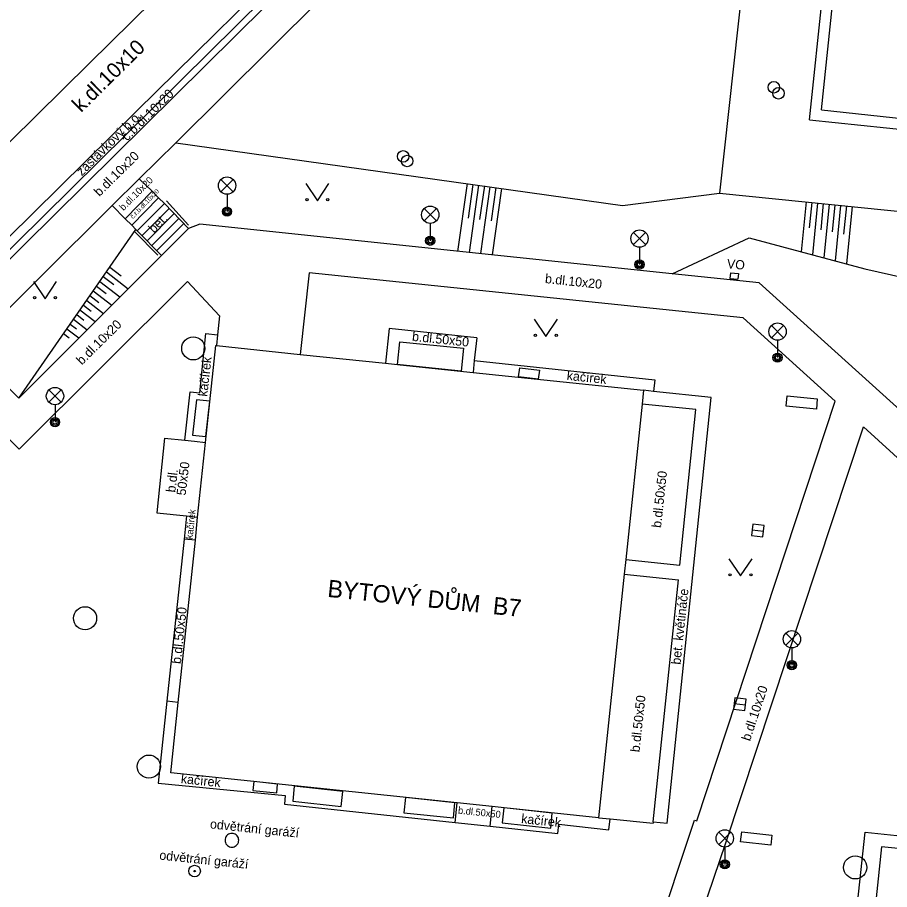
# Model space of a CAD drawing. Extents: x -598233 to -596890, y -1157848 to -1156431.
# Drawn here: x -597747.98 to -597710.26, y -1156797.2 to -1156759.46 of the extents above; entities that cross this region are included whole.
import ezdxf

# ---------------------------------------------------------------- set-up
doc = ezdxf.new("R2010")
doc.units = 0
for name, color, linetype in [('Level 10', 7, 'Continuous'), ('Level 11', 7, 'Continuous'), ('Level 14', 7, 'Continuous'), ('Level 15', 7, 'Continuous'), ('Level 24', 7, 'Continuous'), ('Level 25', 7, 'Continuous'), ('Level 26', 7, 'Continuous'), ('Level 27', 7, 'Continuous'), ('Level 28', 7, 'Continuous'), ('Level 33', 7, 'Continuous'), ('Level 36', 7, 'Continuous'), ('Level 40', 7, 'Continuous'), ('Level 41', 7, 'Continuous'), ('Level 42', 7, 'Continuous'), ('Level 5', 7, 'Continuous'), ('Level 7', 7, 'Continuous'), ('Level 9', 7, 'Continuous')]:
    doc.layers.add(name, color=color, linetype=linetype)

msp = doc.modelspace()

# ---------------------------------------------------------------- linework, layer by layer
at = {"layer": 'Level 10'}
for points in [[(-597735.19, -1156755.99), (-597742.82, -1156763.5)], [(-597742.82, -1156763.5), (-597749.52, -1156770.11)]]:
    msp.add_lwpolyline(points, dxfattribs=at)
at = {"layer": 'Level 11'}
for points in [[(-597744.88, -1156761.45), (-597730.12, -1156746.9)], [(-597713.73, -1156763.89), (-597712.55, -1156752.62)], [(-597734.94, -1156756.26), (-597749.23, -1156770.4)], [(-597749.01, -1156770.58), (-597735.95, -1156757.66), (-597735.39, -1156757.1), (-597734.74, -1156756.46)], [(-597741.13, -1156764.88), (-597734.94, -1156758.72)], [(-597761.96, -1156778.31), (-597744.88, -1156761.45)], [(-597713.73, -1156763.89), (-597708.17, -1156764.47)], [(-597742.72, -1156766.44), (-597741.13, -1156764.88)], [(-597743.89, -1156767.6), (-597742.72, -1156766.44)], [(-597742.72, -1156766.44), (-597742.16, -1156766.98), (-597741.88, -1156767.26), (-597741.63, -1156767.51)], [(-597743.32, -1156768.17), (-597742.16, -1156766.98)], [(-597741.88, -1156767.26), (-597743.04, -1156768.45)], [(-597750.09, -1156773.76), (-597743.89, -1156767.6)], [(-597743.89, -1156767.6), (-597743.32, -1156768.17), (-597743.04, -1156768.45), (-597742.86, -1156768.63), (-597742.8, -1156768.69)], [(-597742.8, -1156768.69), (-597741.63, -1156767.51)], [(-597741.42, -1156767.73), (-597742.59, -1156768.9)], [(-597741.63, -1156767.51), (-597740.58, -1156768.59)], [(-597741.21, -1156767.94), (-597742.38, -1156769.12)], [(-597741, -1156768.16), (-597742.17, -1156769.33)], [(-597740.79, -1156768.37), (-597741.96, -1156769.55)], [(-597740.58, -1156768.59), (-597741.75, -1156769.76)], [(-597740.1, -1156768.41), (-597740.58, -1156768.59)], [(-597715.9, -1156770.94), (-597719.66, -1156770.55), (-597740.1, -1156768.41)], [(-597742.8, -1156768.69), (-597741.75, -1156769.76)], [(-597741.75, -1156769.76), (-597747.93, -1156775.93)], [(-597735.37, -1156770.51), (-597735.76, -1156774.04)], [(-597716.6, -1156772.46), (-597735.37, -1156770.51)], [(-597747.91, -1156778.14), (-597740.63, -1156770.89)], [(-597740.63, -1156770.89), (-597739.25, -1156772.37)], [(-597709.22, -1156776.99), (-597715.9, -1156770.94)], [(-597739.25, -1156772.37), (-597739.33, -1156773.19), (-597739.38, -1156773.66)], [(-597712.61, -1156776.06), (-597716.6, -1156772.46)], [(-597731.9, -1156772.92), (-597732.06, -1156774.42)], [(-597728.12, -1156773.32), (-597731.9, -1156772.92)], [(-597740.09, -1156775.7), (-597739.84, -1156773.14)], [(-597739.84, -1156773.14), (-597739.33, -1156773.19)], [(-597728.12, -1156773.32), (-597728.23, -1156774.31), (-597728.28, -1156774.82)], [(-597747.93, -1156775.93), (-597750.09, -1156773.76)], [(-597728.23, -1156774.31), (-597720.42, -1156775.14)], [(-597751.23, -1156774.89), (-597747.91, -1156778.14)], [(-597720.42, -1156775.14), (-597720.47, -1156775.64)], [(-597740.75, -1156777.75), (-597740.52, -1156775.66)], [(-597740.52, -1156775.66), (-597740.09, -1156775.7)], [(-597717.98, -1156775.9), (-597720.47, -1156775.64), (-597720.91, -1156775.59)], [(-597719.89, -1156794.33), (-597717.98, -1156775.9)], [(-597718.6, -1156794.22), (-597712.61, -1156776.06)], [(-597718.64, -1156776.43), (-597720.97, -1156776.19)], [(-597719.34, -1156783.16), (-597718.64, -1156776.43)], [(-597717.35, -1156795.18), (-597711.39, -1156777.18)], [(-597711.39, -1156777.18), (-597695.19, -1156791.94)], [(-597741.63, -1156777.66), (-597741.96, -1156780.89)], [(-597741.63, -1156777.66), (-597740.75, -1156777.75), (-597740.33, -1156777.8), (-597739.85, -1156777.85)], [(-597741.96, -1156780.89), (-597740.67, -1156781.03)], [(-597740.67, -1156781.03), (-597740.78, -1156782.03), (-597741.52, -1156789.05), (-597741.9, -1156792.6)], [(-597740.67, -1156781.03), (-597740.19, -1156781.08)], [(-597740.29, -1156782.08), (-597740.78, -1156782.03)], [(-597721.67, -1156782.92), (-597719.34, -1156783.16)], [(-597721.74, -1156783.55), (-597719.4, -1156783.79)], [(-597720.49, -1156794.27), (-597719.4, -1156783.79)], [(-597741.03, -1156789.1), (-597741.52, -1156789.05)], [(-597741.9, -1156792.6), (-597736.41, -1156793.13)], [(-597736.41, -1156793.13), (-597736.44, -1156793.51)], [(-597736.44, -1156793.51), (-597729.05, -1156794.3)], [(-597729.05, -1156794.3), (-597728.96, -1156793.45)], [(-597727.54, -1156794.45), (-597727.45, -1156793.61)], [(-597722.85, -1156794.09), (-597722.35, -1156794.14), (-597720.49, -1156794.33)], [(-597722.4, -1156794.62), (-597722.35, -1156794.14)], [(-597720.49, -1156794.27), (-597719.89, -1156794.33)], [(-597720.49, -1156794.27), (-597720.49, -1156794.33)], [(-597720.46, -1156799.49), (-597718.7, -1156794.2)], [(-597718.7, -1156794.2), (-597718.6, -1156794.22)], [(-597729.05, -1156794.3), (-597727.54, -1156794.45)], [(-597727.54, -1156794.45), (-597724.61, -1156794.77)], [(-597724.61, -1156794.77), (-597724.57, -1156794.37)], [(-597724.57, -1156794.37), (-597722.4, -1156794.62)], [(-597711.84, -1156799.55), (-597711.32, -1156794.72)], [(-597711.32, -1156794.72), (-597695.7, -1156796.36)], [(-597718.89, -1156799.72), (-597717.35, -1156795.18)]]:
    msp.add_lwpolyline(points, dxfattribs=at)
at = {"layer": 'Level 14'}
for points in [[(-597741.13, -1156764.88), (-597721.81, -1156767.59)], [(-597721.81, -1156767.59), (-597717.62, -1156767.06)], [(-597747.93, -1156775.93), (-597742.86, -1156768.63)], [(-597719.66, -1156770.55), (-597716.34, -1156769)], [(-597716.34, -1156769), (-597711.34, -1156770.33)], [(-597711.34, -1156770.33), (-597704.68, -1156771.83)]]:
    msp.add_lwpolyline(points, dxfattribs=at)
at = {"layer": 'Level 15'}
for points in [[(-597728.54, -1156766.65), (-597728.95, -1156769.58)], [(-597728.29, -1156766.68), (-597728.49, -1156768.14)], [(-597728.04, -1156766.72), (-597728.45, -1156769.63)], [(-597727.79, -1156766.75), (-597728, -1156768.2)], [(-597727.55, -1156766.79), (-597727.95, -1156769.68)], [(-597727.3, -1156766.82), (-597727.5, -1156768.26)], [(-597727.05, -1156766.86), (-597727.45, -1156769.73)], [(-597713.87, -1156767.44), (-597714.09, -1156769.6)], [(-597713.63, -1156767.46), (-597713.74, -1156768.56)], [(-597713.38, -1156767.49), (-597713.6, -1156769.73)], [(-597713.13, -1156767.51), (-597713.24, -1156768.65)], [(-597712.88, -1156767.54), (-597713.11, -1156769.86)], [(-597712.63, -1156767.56), (-597712.75, -1156768.74)], [(-597712.38, -1156767.59), (-597712.62, -1156769.99)], [(-597712.13, -1156767.61), (-597712.26, -1156768.83)], [(-597711.88, -1156767.64), (-597712.13, -1156770.12)], [(-597744.13, -1156770.47), (-597743.19, -1156771.2)], [(-597743.99, -1156770.26), (-597743.5, -1156770.64)], [(-597744.28, -1156770.67), (-597743.82, -1156771.02)], [(-597744.56, -1156771.08), (-597744.14, -1156771.41)], [(-597744.42, -1156770.88), (-597743.55, -1156771.55)], [(-597744.85, -1156771.49), (-597744.46, -1156771.79)], [(-597744.71, -1156771.29), (-597743.9, -1156771.91)], [(-597745.13, -1156771.91), (-597744.79, -1156772.17)], [(-597744.99, -1156771.7), (-597744.26, -1156772.27)], [(-597745.42, -1156772.32), (-597745.11, -1156772.56)], [(-597745.28, -1156772.11), (-597744.62, -1156772.62)], [(-597745.71, -1156772.73), (-597745.43, -1156772.94)], [(-597745.56, -1156772.52), (-597744.97, -1156772.98)], [(-597745.85, -1156772.93), (-597745.33, -1156773.33)], [(-597745.99, -1156773.14), (-597745.75, -1156773.33)]]:
    msp.add_lwpolyline(points, dxfattribs=at)
at = {"layer": 'Level 24'}
for points in [[(-597717.15, -1156770.51), (-597717.17, -1156770.76)], [(-597717.17, -1156770.76), (-597716.82, -1156770.79)], [(-597717.15, -1156770.51), (-597716.8, -1156770.54)], [(-597716.8, -1156770.54), (-597716.82, -1156770.79)]]:
    msp.add_lwpolyline(points, dxfattribs=at)
at = {"layer": 'Level 25'}
msp.add_lwpolyline([(-597738.4121, -1156795.0661), (-597738.4166, -1156795.0146), (-597738.43, -1156794.9646), (-597738.4519, -1156794.9177), (-597738.4815, -1156794.8754), (-597738.5181, -1156794.8388), (-597738.5605, -1156794.8091), (-597738.6074, -1156794.7872), (-597738.6573, -1156794.7739), (-597738.7089, -1156794.7694), (-597738.7604, -1156794.7739), (-597738.8104, -1156794.7872), (-597738.8572, -1156794.8091), (-597738.8996, -1156794.8388), (-597738.9362, -1156794.8754), (-597738.9659, -1156794.9177), (-597738.9877, -1156794.9646), (-597739.0011, -1156795.0146), (-597739.0056, -1156795.0661), (-597739.0011, -1156795.1176), (-597738.9877, -1156795.1676), (-597738.9658, -1156795.2145), (-597738.9362, -1156795.2569), (-597738.8996, -1156795.2934), (-597738.8572, -1156795.3231), (-597738.8103, -1156795.345), (-597738.7604, -1156795.3584), (-597738.7088, -1156795.3629), (-597738.6573, -1156795.3583), (-597738.6074, -1156795.345), (-597738.5605, -1156795.3231), (-597738.5181, -1156795.2934), (-597738.4815, -1156795.2569), (-597738.4519, -1156795.2145), (-597738.43, -1156795.1676), (-597738.4166, -1156795.1176), (-597738.4121, -1156795.0661)], dxfattribs=at)
for radius in [0.25, 0.0303]:
    msp.add_circle((-597740.32, -1156796.4), radius, dxfattribs=at)
at = {"layer": 'Level 26'}
for points in [[(-597731.54, -1156774.48), (-597731.44, -1156773.49)], [(-597731.44, -1156773.49), (-597728.69, -1156773.77)], [(-597728.69, -1156773.77), (-597728.79, -1156774.76)], [(-597731.43, -1156774.49), (-597731.54, -1156774.48)], [(-597728.79, -1156774.76), (-597731.43, -1156774.49)], [(-597726.31, -1156775.01), (-597726.26, -1156774.62)], [(-597726.26, -1156774.62), (-597725.41, -1156774.72)], [(-597725.46, -1156775.11), (-597726.31, -1156775.01)], [(-597725.41, -1156774.72), (-597725.46, -1156775.11)], [(-597740.24, -1156776), (-597740.41, -1156777.54)], [(-597739.67, -1156776.06), (-597740.24, -1156776)], [(-597739.84, -1156777.6), (-597739.67, -1156776.06)], [(-597714.73, -1156776.28), (-597714.69, -1156775.83)], [(-597714.69, -1156775.83), (-597713.39, -1156775.96)], [(-597713.39, -1156775.96), (-597713.43, -1156776.41)], [(-597713.43, -1156776.41), (-597714.73, -1156776.28)], [(-597740.41, -1156777.54), (-597739.84, -1156777.6)], [(-597737.76, -1156792.53), (-597737.8, -1156792.91)], [(-597736.73, -1156792.64), (-597737.76, -1156792.53)], [(-597736.77, -1156793.02), (-597736.73, -1156792.64)], [(-597736.01, -1156792.72), (-597736.08, -1156793.37)], [(-597733.91, -1156792.95), (-597736.01, -1156792.72)], [(-597737.8, -1156792.91), (-597736.77, -1156793.02)], [(-597733.98, -1156793.6), (-597733.91, -1156792.95)], [(-597736.08, -1156793.37), (-597733.98, -1156793.6)], [(-597731.2, -1156793.22), (-597731.27, -1156793.88)], [(-597729.06, -1156793.44), (-597731.2, -1156793.22)], [(-597729.13, -1156794.1), (-597729.06, -1156793.44)], [(-597731.27, -1156793.88), (-597729.13, -1156794.1)], [(-597726.95, -1156793.66), (-597727.02, -1156794.31)], [(-597726.94, -1156793.66), (-597726.95, -1156793.66)], [(-597724.85, -1156793.89), (-597726.94, -1156793.66)], [(-597724.92, -1156794.54), (-597724.85, -1156793.89)], [(-597727.02, -1156794.31), (-597724.92, -1156794.54)], [(-597716.71, -1156795.13), (-597716.66, -1156794.7)], [(-597716.66, -1156794.7), (-597715.35, -1156794.85)], [(-597715.35, -1156794.85), (-597715.4, -1156795.28)], [(-597715.4, -1156795.28), (-597716.71, -1156795.13)]]:
    msp.add_lwpolyline(points, dxfattribs=at)
at = {"layer": 'Level 27'}
for p, q in [((-597716.2082, -1156781.6304), (-597715.7118, -1156781.6896)), ((-597716.9882, -1156789.1504), (-597716.4918, -1156789.2096))]:
    msp.add_line(p, q, dxfattribs=at)
for points in [[(-597716.2379, -1156781.8786), (-597715.7414, -1156781.9379), (-597715.6821, -1156781.4414), (-597716.1786, -1156781.3821)], [(-597717.0179, -1156789.3986), (-597716.5214, -1156789.4579), (-597716.4621, -1156788.9614), (-597716.9586, -1156788.9021)]]:
    msp.add_lwpolyline(points, close=True, dxfattribs=at)
for centre in [(-597740.38, -1156773.78), (-597745.06, -1156785.46), (-597742.3, -1156791.88), (-597711.75, -1156796.24)]:
    msp.add_circle(centre, 0.5, dxfattribs=at)
at = {"layer": 'Level 28'}
for centre in [(-597715.27, -1156762.48), (-597715.07, -1156762.74), (-597731.3, -1156765.47), (-597731.13, -1156765.67)]:
    msp.add_circle(centre, 0.25, dxfattribs=at)
at = {"layer": 'Level 33'}
for p, q in [((-597739.185, -1156767), (-597738.655, -1156766.47)), ((-597739.185, -1156766.47), (-597738.655, -1156767)), ((-597738.92, -1156767.11), (-597738.92, -1156767.86)), ((-597730.395, -1156768.26), (-597729.865, -1156767.73)), ((-597730.395, -1156767.73), (-597729.865, -1156768.26)), ((-597730.13, -1156768.37), (-597730.13, -1156769.12)), ((-597721.345, -1156769.29), (-597720.815, -1156768.76)), ((-597721.345, -1156768.76), (-597720.815, -1156769.29)), ((-597721.08, -1156769.4), (-597721.08, -1156770.15)), ((-597715.375, -1156773.32), (-597714.845, -1156772.79)), ((-597715.375, -1156772.79), (-597714.845, -1156773.32)), ((-597715.11, -1156773.43), (-597715.11, -1156774.18)), ((-597746.625, -1156776.11), (-597746.095, -1156775.58)), ((-597746.625, -1156775.58), (-597746.095, -1156776.11)), ((-597746.36, -1156776.22), (-597746.36, -1156776.97)), ((-597714.755, -1156786.63), (-597714.225, -1156786.1)), ((-597714.755, -1156786.1), (-597714.225, -1156786.63)), ((-597714.49, -1156786.74), (-597714.49, -1156787.49)), ((-597717.655, -1156795.25), (-597717.125, -1156794.72)), ((-597717.655, -1156794.72), (-597717.125, -1156795.25)), ((-597717.39, -1156795.36), (-597717.39, -1156796.11))]:
    msp.add_line(p, q, dxfattribs=at)
for centre, radius in [((-597738.92, -1156766.735), 0.375), ((-597738.92, -1156767.86), 0.2), ((-597738.92, -1156767.86), 0.1445), ((-597738.92, -1156767.86), 0.0876), ((-597730.13, -1156767.995), 0.375), ((-597730.13, -1156769.12), 0.2), ((-597730.13, -1156769.12), 0.1445), ((-597721.08, -1156769.025), 0.375), ((-597730.13, -1156769.12), 0.0876), ((-597721.08, -1156770.15), 0.2), ((-597721.08, -1156770.15), 0.1445), ((-597721.08, -1156770.15), 0.0876), ((-597715.11, -1156773.055), 0.375), ((-597715.11, -1156774.18), 0.2), ((-597715.11, -1156774.18), 0.1445), ((-597715.11, -1156774.18), 0.0876), ((-597746.36, -1156775.845), 0.375), ((-597746.36, -1156776.97), 0.2), ((-597746.36, -1156776.97), 0.1445), ((-597746.36, -1156776.97), 0.0876), ((-597714.49, -1156786.365), 0.375), ((-597714.49, -1156787.49), 0.2), ((-597714.49, -1156787.49), 0.1445), ((-597714.49, -1156787.49), 0.0876), ((-597717.39, -1156794.985), 0.375), ((-597717.39, -1156796.11), 0.2), ((-597717.39, -1156796.11), 0.1445), ((-597717.39, -1156796.11), 0.0876)]:
    msp.add_circle(centre, radius, dxfattribs=at)
at = {"layer": 'Level 36'}
for points in [[(-597735.51, -1156766.64), (-597735.01, -1156767.39), (-597734.51, -1156766.64)], [(-597747.29, -1156770.89), (-597746.79, -1156771.64), (-597746.29, -1156770.89)], [(-597725.63, -1156772.51), (-597725.13, -1156773.26), (-597724.63, -1156772.51)], [(-597717.21, -1156782.88), (-597716.71, -1156783.63), (-597716.21, -1156782.88)]]:
    msp.add_lwpolyline(points, dxfattribs=at)
for centre in [(-597735.4602, -1156767.3398), (-597734.5608, -1156767.3398), (-597747.2402, -1156771.5898), (-597746.3408, -1156771.5898), (-597725.5802, -1156773.2098), (-597724.6808, -1156773.2098), (-597717.1602, -1156783.5798), (-597716.2608, -1156783.5798)]:
    msp.add_circle(centre, 0.05, dxfattribs=at)
at = {"layer": 'Level 5'}
for points in [[(-597713.21, -1156763.46), (-597712.08, -1156752.67), (-597712.02, -1156752.11), (-597711.7, -1156749.1), (-597711.54, -1156747.57), (-597711.52, -1156747.34), (-597711.27, -1156744.96)], [(-597713.21, -1156763.46), (-597709.61, -1156763.84), (-597708.58, -1156763.95), (-597707.84, -1156764.03), (-597705.73, -1156764.25), (-597703.95, -1156764.44), (-597703.05, -1156764.53), (-597700.92, -1156764.75), (-597700.89, -1156764.75), (-597699.39, -1156764.91), (-597698.81, -1156764.97), (-597696.7, -1156765.19), (-597694.71, -1156765.4)], [(-597726.94, -1156793.66), (-597727.45, -1156793.61), (-597728.96, -1156793.45), (-597741.35, -1156792.15), (-597741.03, -1156789.1), (-597740.29, -1156782.08), (-597740.19, -1156781.08), (-597739.85, -1156777.85), (-597739.41, -1156773.66)], [(-597739.41, -1156773.66), (-597739.38, -1156773.66), (-597735.76, -1156774.04), (-597732.06, -1156774.42), (-597731.54, -1156774.48)], [(-597731.54, -1156774.48), (-597731.43, -1156774.49), (-597728.28, -1156774.82), (-597720.91, -1156775.59), (-597720.97, -1156776.19), (-597721.67, -1156782.92), (-597721.74, -1156783.55), (-597722.85, -1156794.09), (-597726.94, -1156793.66)], [(-597692.14, -1156797.22), (-597695.76, -1156796.85), (-597695.78, -1156796.85), (-597710.61, -1156795.35), (-597711.06, -1156799.63), (-597711.33, -1156802.24), (-597711.67, -1156805.48), (-597712.35, -1156811.95), (-597712.54, -1156813.77)]]:
    msp.add_lwpolyline(points, dxfattribs=at)
at = {"layer": 'Level 7'}
for points in [[(-597715.99, -1156752.26), (-597717.62, -1156767.06)], [(-597717.62, -1156767.06), (-597704.37, -1156768.4)]]:
    msp.add_lwpolyline(points, dxfattribs=at)
at = {"layer": 'Level 9'}
for points in [[(-597741.54, -1156767.4), (-597740.58, -1156768.45)], [(-597742.92, -1156768.72), (-597741.91, -1156769.74)]]:
    msp.add_lwpolyline(points, dxfattribs=at)

# ---------------------------------------------------------------- texts
at = {"layer": 'Level 40'}
for s, height, rotation, p in [('k.dl.10x10', 0.65, 44.71659, (-597745.23, -1156763.6)), ('č.b.dl.10x20', 0.4, 44.71659, (-597743.24, -1156764.83)), ('b.dl.10x20', 0.4, 44.71659, (-597744.44, -1156767.23)), ('b.dl.10x20', 0.3, 45, (-597743.4, -1156767.84)), ('č.r.b.dl.10x20', 0.2, 46, (-597742.99, -1156768.19)), ('bet.', 0.4, 45, (-597742.08, -1156768.82)), ('b.dl.10x20', 0.4, 354.06887, (-597725.18, -1156770.95)), ('b.dl.10x20', 0.4, 44.62184, (-597745.2, -1156774.52)), ('b.dl.50x50', 0.4, 354, (-597730.93, -1156773.45)), ('kačírek', 0.4, 83.45961, (-597739.78, -1156775.88)), ('kačírek', 0.4, 353.98416, (-597724.24, -1156775.14)), ('50x50', 0.4, 83.26952, (-597740.71, -1156780.16)), ('b.dl.', 0.4, 83.26952, (-597741.16, -1156780.03)), ('b.dl.50x50', 0.4, 83.83229, (-597720.15, -1156781.56)), ('kačírek', 0.3, 84, (-597740.41, -1156782.05)), ('b.dl.50x50', 0.4, 83.83229, (-597740.92, -1156787.45)), ('b.dl.10x20', 0.4, 71.67972, (-597716.3, -1156790.8)), ('b.dl.50x50', 0.4, 83.83229, (-597721.08, -1156791.27)), ('kačírek', 0.4, 353.98416, (-597740.93, -1156792.59)), ('b.dl.50x50', 0.3, 354, (-597728.94, -1156793.91)), ('kačírek', 0.4, 354, (-597726.21, -1156794.32))]:
    msp.add_text(s, height=height, rotation=rotation, dxfattribs=at).set_placement(p)
at = {"layer": 'Level 41'}
for s, height, rotation, p in [('zastávkový b.o.', 0.4, 44.57709, (-597745.2, -1156766.34)), ('BYTOVÝ DŮM  B7 ', 0.75, 354.0525, (-597734.6, -1156784.53))]:
    msp.add_text(s, height=height, rotation=rotation, dxfattribs=at).set_placement(p)
at = {"layer": 'Level 42'}
for s, height, rotation, p in [('VO', 0.4, 355, (-597717.31, -1156770.31)), ('bet. květináče', 0.399996, 83.87688, (-597719.31, -1156787.48)), ('odvětrání garáží', 0.4, 354, (-597739.67, -1156794.55)), ('odvětrání garáží', 0.4, 354, (-597741.86, -1156795.9))]:
    msp.add_text(s, height=height, rotation=rotation, dxfattribs=at).set_placement(p)

doc.saveas('drawing.dxf')
